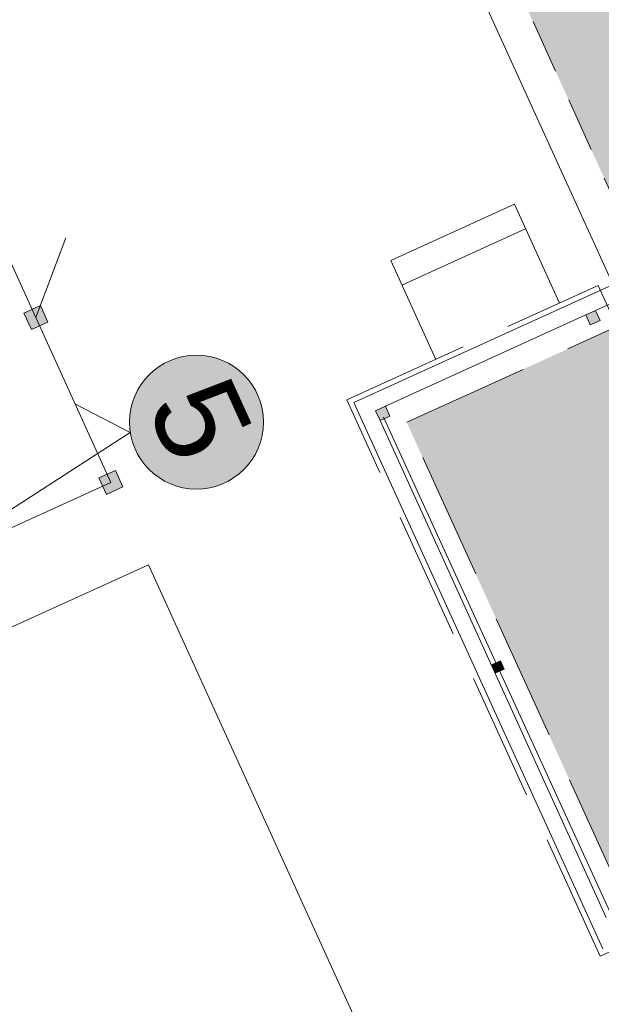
# Model space of a CAD drawing. Header units: millimetres. Extents: x 918404 to 1362154, y 4120617 to 4364104.
# Tile 304 of 649: x 1118577 to 1119861, y 4243722 to 4245897. Entities that reach past the tile are written whole.
import ezdxf

# ---------------------------------------------------------------- set-up
doc = ezdxf.new("R2010")
doc.units = ezdxf.units.MM
doc.header["$MEASUREMENT"] = 0
doc.linetypes.add('Невидимая', pattern=[391.222223, 282.222223, -109])
doc.linetypes.add('Штриховая (копия)', pattern=[190, 120, -70])
for name, color, linetype in [('+(газон)', 7, 'Continuous'), ('DIMS', 7, 'Continuous'), ('Конструктив - Несущий', 7, 'Continuous'), ('Конструктив - Ограждающий', 7, 'Continuous')]:
    doc.layers.add(name, color=color, linetype=linetype)
for name, color, linetype, lineweight in [('+(газон)_Ном._пера__7', 7, 'Continuous', 18), ('0_Ном._пера__1_Ном._пера__1', 1, 'Continuous', 18), ('0_Ном._пера__1_Ном._пера__5', 5, 'Continuous', 18), ('0_Ном._пера__255_Ном._пера__255', 255, 'Continuous', 18), ('0_Ном._пера__7_Ном._пера__1', 1, 'Continuous', 18), ('0_Ном._пера__7_Ном._пера__5', 5, 'Continuous', 18), ('0_Ном._пера__7_Ном._пера__7', 7, 'Continuous', 18), ('DIMS_Ном._пера__7', 7, 'Continuous', 18), ('Lines_Ном._пера__7', 7, 'Continuous', 18), ('Зоп. К._Ном._пера__1', 1, 'Continuous', 18), ('Конструктив - Несущий_Ном._пера__41', 41, 'Continuous', 18), ('Конструктив - Ограждающий_Ном._пера__7', 7, 'Continuous', 18)]:
    doc.layers.add(name, color=color, linetype=linetype, lineweight=lineweight)
doc.styles.add('СГЕНЕРИР_СТИЛЬ_2', font='arial.ttf')
doc.styles.add('СГЕНЕРИР_СТИЛЬ_5', font='times.ttf')
doc.dimstyles.new('СГЕНЕРИР_СТИЛЬ__1', dxfattribs={"dimtxt": 129.999995, "dimasz": 95, "dimexe": 0.18, "dimexo": 100000, "dimgap": 0.09, "dimtad": 1, "dimdec": 0, "dimzin": 0, "dimdsep": 46, "dimtxsty": 'СГЕНЕРИР_СТИЛЬ_5', "dimblk": 'ARROWHEAD_6', "dimblk1": 'ARROWHEAD_6', "dimblk2": 'ARROWHEAD_6', "dimcen": 0.09, "dimclrd": 7, "dimclre": 7, "dimclrt": 7, "dimazin": 0, "dimtfac": 1, "dimtdec": 4, "dimtmove": 0, "dimatfit": 3, "dimfxl": 0, "dimtolj": 1, "dimtzin": 0, "dimarcsym": 0})

# ---------------------------------------------------------------- blocks, each defined once
blk = doc.blocks.new('Стена_108', base_point=(1119359.7, 4245034.5))
at = {"layer": 'Конструктив - Ограждающий_Ном._пера__7', "linetype": 'Continuous', "flags": 128}
for points in [[(1119314.6, 4245051.4), (1119864.1, 4243844.6)], [(1119872, 4243914.1), (1119372.3, 4245011.7)]]:
    blk.add_lwpolyline(points, dxfattribs=at)
blk = doc.blocks.new('Стена_109', base_point=(1119359.7, 4245034.5))
at = {"layer": 'Конструктив - Ограждающий_Ном._пера__7', "linetype": 'Continuous', "flags": 128}
for points in [[(1119909.9, 4245322.4), (1119314.6, 4245051.4)], [(1119848.3, 4245254.8), (1119895.6, 4245276.4)], [(1119384.2, 4245043.5), (1119826.5, 4245244.9)]]:
    blk.add_lwpolyline(points, dxfattribs=at)
blk = doc.blocks.new('Колонна_361', base_point=(1119633.1, 4244467.9))
at = {"layer": 'Конструктив - Несущий_Ном._пера__41', "linetype": 'Continuous'}
blk.add_hatch(color=256, dxfattribs=at).paths.add_polyline_path([(1119646.3, 4244462.9), (1119638, 4244481.1), (1119619.8, 4244472.8), (1119628.1, 4244454.6)])
at = {"layer": 'Конструктив - Несущий_Ном._пера__41', "linetype": 'Continuous', "flags": 128}
blk.add_lwpolyline([(1119646.3, 4244462.9), (1119638, 4244481.1), (1119619.8, 4244472.8), (1119628.1, 4244454.6)], close=True, dxfattribs=at)
blk = doc.blocks.new('Колонна_363', base_point=(1118612.3, 4245239.2))
at = {"layer": '+(газон)', "linetype": 'Continuous', "lineweight": 0, "true_color": 0x000000}
blk.add_hatch(color=18, dxfattribs=at).paths.add_polyline_path([(1118602.4, 4245212.7), (1118638.8, 4245229.3), (1118622.2, 4245265.7), (1118585.8, 4245249.1)])
at = {"layer": '+(газон)_Ном._пера__7', "linetype": 'Continuous', "flags": 128}
blk.add_lwpolyline([(1118602.4, 4245212.7), (1118638.8, 4245229.3), (1118622.2, 4245265.7), (1118585.8, 4245249.1)], close=True, dxfattribs=at)
blk = doc.blocks.new('Колонна_365', base_point=(1118778, 4244875.2))
at = {"layer": '+(газон)', "linetype": 'Continuous', "lineweight": 0, "true_color": 0x000000}
blk.add_hatch(color=18, dxfattribs=at).paths.add_polyline_path([(1118751.5, 4244885.1), (1118768.1, 4244848.7), (1118804.5, 4244865.3), (1118787.9, 4244901.7)])
at = {"layer": '+(газон)_Ном._пера__7', "linetype": 'Continuous', "flags": 128}
blk.add_lwpolyline([(1118751.5, 4244885.1), (1118768.1, 4244848.7), (1118804.5, 4244865.3), (1118787.9, 4244901.7)], close=True, dxfattribs=at)
blk = doc.blocks.new('Колонна_384', base_point=(1119378.2, 4245027.6))
at = {"layer": 'Конструктив - Несущий_Ном._пера__41', "linetype": 'Continuous'}
blk.add_hatch(color=256, dxfattribs=at).paths.add_polyline_path([(1119394.1, 4245021.6), (1119384.2, 4245043.5), (1119362.3, 4245033.5), (1119372.3, 4245011.7)])
at = {"layer": 'Конструктив - Несущий_Ном._пера__41', "linetype": 'Continuous', "flags": 128}
blk.add_lwpolyline([(1119394.1, 4245021.6), (1119384.2, 4245043.5), (1119362.3, 4245033.5), (1119372.3, 4245011.7)], close=True, dxfattribs=at)
blk = doc.blocks.new('Колонна_386', base_point=(1119842.4, 4245238.9))
at = {"layer": 'Конструктив - Несущий_Ном._пера__41', "linetype": 'Continuous'}
blk.add_hatch(color=256, dxfattribs=at).paths.add_polyline_path([(1119858.3, 4245233), (1119848.3, 4245254.8), (1119826.5, 4245244.9), (1119836.4, 4245223)])
at = {"layer": 'Конструктив - Несущий_Ном._пера__41', "linetype": 'Continuous', "flags": 128}
blk.add_lwpolyline([(1119858.3, 4245233), (1119848.3, 4245254.8), (1119826.5, 4245244.9), (1119836.4, 4245223)], close=True, dxfattribs=at)
blk = doc.blocks.new('*D1128', base_point=(295942.9, 4126321.9))
at = {"layer": 'DIMS_Ном._пера__7', "linetype": 'Continuous'}
for p, q in [((1116384.3, 4245103.8), (1116353.2, 4245172.1)), ((1116469.6, 4245142.7), (1116298.9, 4245065)), ((1116450.5, 4245079), (1116318, 4245128.6)), ((1117958.9, 4241645.4), (1116384.3, 4245103.8)), ((1118044.2, 4241684.3), (1117873.5, 4241606.6)), ((1117892.6, 4241670.2), (1118025.1, 4241620.6)), ((1117989.9, 4241577.2), (1117958.9, 4241645.4))]:
    blk.add_line(p, q, dxfattribs=at)
at = {"layer": 'DIMS_Ном._пера__7', "insert": (1117129, 4243530.9), "char_height": 130, "attachment_point": 7, "rotation": 294.4798, "style": 'СГЕНЕРИР_СТИЛЬ_5'}
blk.add_mtext('{19м}', dxfattribs=at)
blk = doc.blocks.new('ARROWHEAD_6')
at = {"color": 0, "linetype": 'Continuous', "lineweight": 0}
for p, q in [((-0.5, -0.5), (0.5, 0.5)), ((0, 0), (-1, 0))]:
    blk.add_line(p, q, dxfattribs=at)

msp = doc.modelspace()

# ---------------------------------------------------------------- hatches: boundary and pattern name
at = {"layer": '0_Ном._пера__255_Ном._пера__255', "linetype": 'Continuous'}
msp.add_hatch(color=256, dxfattribs=at).paths.add_polyline_path([(1119028.2, 4244873.6, -1), (1118905.6, 4245142.8, -1)])
at = {"layer": 'Зоп. К._Ном._пера__1', "linetype": 'Continuous', "lineweight": 18}
for points in [[(1120963.9, 4245914.4), (1120640.7, 4246624.3), (1119594.1, 4246147.7), (1119917.3, 4245437.8)], [(1119895.3, 4245219.1), (1120371.9, 4244172.5), (1119907.7, 4243961.1), (1119431.2, 4245007.8)]]:
    msp.add_hatch(color=14, dxfattribs=at).paths.add_polyline_path(points)

# ---------------------------------------------------------------- linework, layer by layer
at = {"layer": '0_Ном._пера__1_Ном._пера__1', "linetype": 'Continuous'}
for p, q in [((1118699.5, 4245047.7), (1118820.8, 4244985.3)), ((1118820.8, 4244985.3), (1118415.7, 4244723.7))]:
    msp.add_line(p, q, dxfattribs=at)
at = {"layer": '0_Ном._пера__1_Ном._пера__5', "linetype": 'Continuous'}
msp.add_circle((1118966.9, 4245008.2), 147.9, dxfattribs=at)
at = {"layer": '0_Ном._пера__7_Ном._пера__1', "linetype": 'Continuous'}
msp.add_line((1120146.7, 4243341.8), (1119380.1, 4245019.4), dxfattribs=at)
at = {"layer": '0_Ном._пера__7_Ном._пера__7', "linetype": 'Continuous'}
for p, q in [((1117950.8, 4244278.8), (1118860.9, 4244693.2)), ((1118860.9, 4244693.2), (1119358.1, 4243601.1)), ((1119858.1, 4243828.7), (1119760.2, 4244043.8)), ((1119991.1, 4243889.3), (1119858.1, 4243828.7))]:
    msp.add_line(p, q, dxfattribs=at)
at = {"layer": '0_Ном._пера__7_Ном._пера__7', "linetype": 'Continuous', "flags": 128}
for points in [[(1118778, 4244875.2), (1118280.8, 4245967.3)], [(1118612.3, 4245239.2), (1118678.2, 4245415.2)], [(1118232, 4244626.6), (1118778, 4244875.2)]]:
    msp.add_lwpolyline(points, dxfattribs=at)
at = {"layer": 'DIMS_Ном._пера__7', "linetype": 'Штриховая (копия)'}
msp.add_line((1119917.3, 4245437.8), (1119594.1, 4246147.7), dxfattribs=at)
at = {"layer": 'DIMS_Ном._пера__7', "linetype": 'Невидимая'}
for p, q in [((1119298.7, 4245057.3), (1119853.9, 4245310.1)), ((1119895.3, 4245219.1), (1119853.9, 4245310.1)), ((1119431.2, 4245007.8), (1119895.3, 4245219.1)), ((1119858.1, 4243828.7), (1119298.7, 4245057.3)), ((1119907.7, 4243961.1), (1119431.2, 4245007.8)), ((1119858.1, 4243828.7), (1120413.3, 4244081.5))]:
    msp.add_line(p, q, dxfattribs=at)
at = {"layer": 'Lines_Ном._пера__7', "linetype": 'Continuous'}
for p, q in [((1119881.8, 4245322.8), (1119488.1, 4246187.4)), ((1119668.9, 4245489.6), (1119395.9, 4245365.3)), ((1119768.4, 4245271.2), (1119668.9, 4245489.6)), ((1119693.8, 4245435), (1119420.7, 4245310.7)), ((1119495.3, 4245146.8), (1119395.9, 4245365.3))]:
    msp.add_line(p, q, dxfattribs=at)

# ---------------------------------------------------------------- block references
at = {"layer": '+(газон)'}
for name, p in [('Колонна_363', (1118612.3, 4245239.2)), ('Колонна_365', (1118778, 4244875.2))]:
    msp.add_blockref(name, p, dxfattribs=at)
at = {"layer": 'Конструктив - Несущий', "color": 41, "lineweight": 18}
for name, p in [('Колонна_386', (1119842.4, 4245238.9)), ('Колонна_384', (1119378.2, 4245027.6)), ('Колонна_361', (1119633.1, 4244467.9))]:
    msp.add_blockref(name, p, dxfattribs=at)
at = {"layer": 'Конструктив - Ограждающий'}
for name in ['Стена_109', 'Стена_108']:
    msp.add_blockref(name, (1119359.7, 4245034.5), dxfattribs=at)

# ---------------------------------------------------------------- texts
at = {"layer": '0_Ном._пера__7_Ном._пера__5', "linetype": 'Continuous', "insert": (1118915.5, 4244902.5), "char_height": 197.22, "attachment_point": 9, "rotation": 294.4798, "style": 'СГЕНЕРИР_СТИЛЬ_2'}
msp.add_mtext('{5}', dxfattribs=at)

# ---------------------------------------------------------------- dimensions: what is measured, and where the dimension line sits
at = {"layer": 'DIMS', "linetype": 'Continuous'}
dim = msp.add_linear_dim(base=(1117958.9, 4241645.4), p1=(1118763.3, 4242011.7), p2=(1117188.6, 4245470.1), angle=114.4798, text='19м', dimstyle='СГЕНЕРИР_СТИЛЬ__1', dxfattribs=at)
dim.commit()
dim.dimension.update_dxf_attribs({"geometry": '*D1128', "text_midpoint": (1117254.4, 4243412.4)})

doc.saveas('drawing.dxf')
